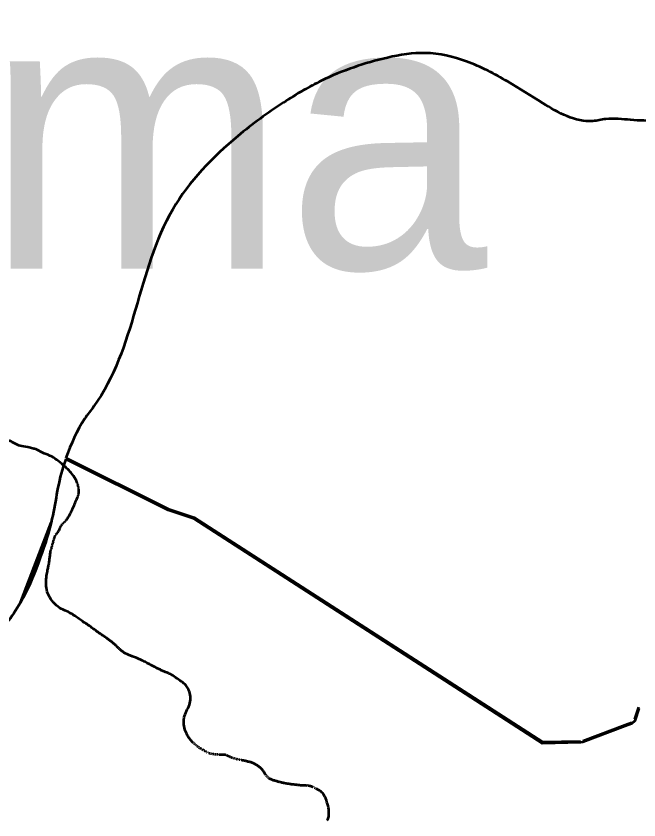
# Model space of a CAD drawing. Extents: x 553962 to 842807, y 8883888 to 9032388.
# Drawn here: x 809859 to 811012, y 9016710 to 9018197 of the extents above; entities that cross this region are included whole.
import ezdxf

# ---------------------------------------------------------------- set-up
doc = ezdxf.new("R2010")
doc.units = 0
doc.header["$LTSCALE"] = 200
for name, color, linetype, lineweight in [('24', 7, 'Continuous', 25), ('28', 7, 'Continuous', 53), ('29', 7, 'Continuous', 53), ('35', 7, 'Continuous', 13)]:
    doc.layers.add(name, color=color, linetype=linetype, lineweight=lineweight)
doc.layers.add('41', color=7, linetype='Continuous')

msp = doc.modelspace()

# ---------------------------------------------------------------- linework, layer by layer
at = {"layer": '24'}
for p, q in [((809971.6, 9017333.4), (809971.9, 9017332.6)), ((809972.2, 9017331.8), (809972.5, 9017331)), ((809972.8, 9017330.2), (809973, 9017329.3)), ((809973.3, 9017328.4), (809973.5, 9017327.5)), ((809973.7, 9017326.6), (809973.9, 9017325.6)), ((809974.1, 9017324.6), (809974.3, 9017323.7)), ((809974.4, 9017322.7), (809974.5, 9017321.8)), ((809974.6, 9017320.9), (809974.7, 9017320.1)), ((809974.7, 9017319.3), (809974.7, 9017318.5)), ((809973.5, 9017309), (809973.1, 9017308.1)), ((809974, 9017310.7), (809973.8, 9017309.9)), ((809974.3, 9017312.1), (809974.2, 9017311.4)), ((809974.5, 9017313.6), (809974.4, 9017312.9)), ((809974.7, 9017315), (809974.6, 9017314.3)), ((809974.8, 9017317.8), (809974.7, 9017317.1)), ((809974.7, 9017316.3), (809974.7, 9017315.6)), ((809946.3, 9017259), (809945.8, 9017258.5)), ((809947.2, 9017259.8), (809946.8, 9017259.4)), ((809948.1, 9017260.6), (809947.7, 9017260.2)), ((809948.9, 9017261.3), (809948.5, 9017260.9)), ((809949.8, 9017262.2), (809949.3, 9017261.7)), ((809950.8, 9017263.3), (809950.2, 9017262.7)), ((809951.9, 9017264.8), (809951.3, 9017264.1)), ((809940.6, 9017250.9), (809940.2, 9017250)), ((809941.3, 9017252.5), (809940.9, 9017251.7)), ((809941.9, 9017253.8), (809941.6, 9017253.2)), ((809942.6, 9017255), (809942.3, 9017254.4)), ((809943.4, 9017256.1), (809943, 9017255.5)), ((809944.3, 9017257.1), (809943.9, 9017256.6)), ((809945.3, 9017258.1), (809944.8, 9017257.6)), ((809928.8, 9017228.8), (809928.5, 9017228)), ((809929.2, 9017230.6), (809929, 9017229.7)), ((809929.8, 9017232.3), (809929.5, 9017231.5)), ((809930.5, 9017234.1), (809930.1, 9017233.2)), ((809931.3, 9017235.9), (809930.8, 9017235)), ((809932.2, 9017237.4), (809931.7, 9017236.7)), ((809933.3, 9017238.9), (809932.7, 9017238.2)), ((809934.5, 9017240.2), (809933.9, 9017239.5)), ((809935.7, 9017241.6), (809935.1, 9017240.9)), ((809924.7, 9017214.2), (809924.5, 9017213.4)), ((809925.1, 9017215.8), (809924.8, 9017215)), ((809925.5, 9017217.4), (809925.3, 9017216.6)), ((809926, 9017219), (809925.7, 9017218.2)), ((809926.5, 9017220.6), (809926.2, 9017219.8)), ((809927, 9017222.2), (809926.7, 9017221.4)), ((809927.5, 9017223.8), (809927.2, 9017223)), ((809927.9, 9017225.4), (809927.7, 9017224.6)), ((809928.3, 9017227.1), (809928.1, 9017226.3)), ((809923, 9017208.2), (809922.8, 9017207.2)), ((809923.5, 9017209.7), (809923.2, 9017209)), ((809923.9, 9017211.2), (809923.7, 9017210.4)), ((809924.3, 9017212.6), (809924.1, 9017211.9))]:
    msp.add_line(p, q, dxfattribs=at)
at = {"layer": '24', "lineweight": 53}
for p, q in [((809972.2, 9017331.8), (809971.9, 9017332.6)), ((809972.8, 9017330.2), (809972.5, 9017331)), ((809973.3, 9017328.4), (809973, 9017329.3)), ((809973.7, 9017326.6), (809973.5, 9017327.5)), ((809974.1, 9017324.6), (809973.9, 9017325.6)), ((809974.4, 9017322.7), (809974.3, 9017323.7)), ((809974.6, 9017320.9), (809974.5, 9017321.8)), ((809974.7, 9017319.3), (809974.7, 9017320.1)), ((809974.8, 9017317.8), (809974.7, 9017318.5)), ((809973.5, 9017309), (809973.8, 9017309.9)), ((809974, 9017310.7), (809974.2, 9017311.4)), ((809974.3, 9017312.1), (809974.4, 9017312.9)), ((809974.5, 9017313.6), (809974.6, 9017314.3)), ((809974.7, 9017316.3), (809974.7, 9017317.1)), ((809974.7, 9017315), (809974.7, 9017315.6)), ((809945.3, 9017258.1), (809945.8, 9017258.5)), ((809946.3, 9017259), (809946.8, 9017259.4)), ((809947.2, 9017259.8), (809947.7, 9017260.2)), ((809948.1, 9017260.6), (809948.5, 9017260.9)), ((809948.9, 9017261.3), (809949.3, 9017261.7)), ((809949.8, 9017262.2), (809950.2, 9017262.7)), ((809950.8, 9017263.3), (809951.3, 9017264.1)), ((809940.6, 9017250.9), (809940.9, 9017251.7)), ((809941.3, 9017252.5), (809941.6, 9017253.2)), ((809941.9, 9017253.8), (809942.3, 9017254.4)), ((809942.6, 9017255), (809943, 9017255.5)), ((809943.4, 9017256.1), (809943.9, 9017256.6)), ((809944.3, 9017257.1), (809944.8, 9017257.6)), ((809928.8, 9017228.8), (809929, 9017229.7)), ((809929.2, 9017230.6), (809929.5, 9017231.5)), ((809929.8, 9017232.3), (809930.1, 9017233.2)), ((809930.5, 9017234.1), (809930.8, 9017235)), ((809931.3, 9017235.9), (809931.7, 9017236.7)), ((809932.2, 9017237.4), (809932.7, 9017238.2)), ((809933.3, 9017238.9), (809933.9, 9017239.5)), ((809934.5, 9017240.2), (809935.1, 9017240.9)), ((809924.7, 9017214.2), (809924.8, 9017215)), ((809925.1, 9017215.8), (809925.3, 9017216.6)), ((809925.5, 9017217.4), (809925.7, 9017218.2)), ((809926, 9017219), (809926.2, 9017219.8)), ((809926.5, 9017220.6), (809926.7, 9017221.4)), ((809927, 9017222.2), (809927.2, 9017223)), ((809927.5, 9017223.8), (809927.7, 9017224.6)), ((809927.9, 9017225.4), (809928.1, 9017226.3)), ((809928.3, 9017227.1), (809928.5, 9017228)), ((809923, 9017208.2), (809923.2, 9017209)), ((809923.5, 9017209.7), (809923.7, 9017210.4)), ((809923.9, 9017211.2), (809924.1, 9017211.9)), ((809924.3, 9017212.6), (809924.5, 9017213.4)), ((810187.7, 9016851.4), (810187, 9016852)), ((810188.9, 9016850.4), (810188.3, 9016850.9)), ((810190, 9016849.4), (810189.4, 9016849.9)), ((810191, 9016848.5), (810190.5, 9016849)), ((810192.2, 9016847.5), (810191.6, 9016848)), ((810193.4, 9016846.4), (810192.8, 9016846.9)), ((810194.9, 9016845.3), (810194.1, 9016845.8)), ((810196.4, 9016844.1), (810195.6, 9016844.7)), ((810198, 9016843), (810197.2, 9016843.6)), ((810199.5, 9016842), (810198.8, 9016842.5)), ((810201, 9016841.1), (810200.3, 9016841.5)), ((810202.5, 9016840.2), (810201.8, 9016840.7)), ((810203.9, 9016839.4), (810203.2, 9016839.8)), ((810205.3, 9016838.7), (810204.6, 9016839)), ((810206.7, 9016837.9), (810206, 9016838.2)), ((810208, 9016837.1), (810207.3, 9016837.5)), ((810209.3, 9016836.3), (810208.7, 9016836.7)), ((810210.7, 9016835.5), (810210, 9016835.9)), ((810212, 9016834.7), (810211.3, 9016835.1)), ((810213.2, 9016834), (810212.6, 9016834.3)), ((810214.5, 9016833.4), (810213.9, 9016833.7)), ((810215.6, 9016832.8), (810215, 9016833.1)), ((810216.6, 9016832.5), (810216.1, 9016832.6)), ((810217.7, 9016832.2), (810217.1, 9016832.3)), ((810218.8, 9016831.9), (810218.2, 9016832)), ((810220.2, 9016831.7), (810219.5, 9016831.8)), ((810221.7, 9016831.4), (810220.9, 9016831.6)), ((810223.3, 9016831.2), (810222.5, 9016831.3)), ((810224.9, 9016831), (810224.1, 9016831.1)), ((810226.5, 9016830.8), (810225.7, 9016830.9)), ((810227.9, 9016830.7), (810227.2, 9016830.8)), ((810229.3, 9016830.6), (810228.6, 9016830.6)), ((810230.6, 9016830.5), (810230, 9016830.5)), ((810231.9, 9016830.4), (810231.3, 9016830.4)), ((810233.2, 9016830.3), (810232.5, 9016830.4)), ((810234.4, 9016830.3), (810233.8, 9016830.3)), ((810235.6, 9016830.3), (810235, 9016830.3)), ((810236.8, 9016830.3), (810236.2, 9016830.3)), ((810237.9, 9016830.3), (810237.3, 9016830.3)), ((810239, 9016830.3), (810238.5, 9016830.3)), ((810240.1, 9016830.3), (810239.5, 9016830.3)), ((810241.1, 9016830.3), (810240.6, 9016830.3)), ((810242.5, 9016830.2), (810242, 9016830.2)), ((810244, 9016830.1), (810243.5, 9016830.2)), ((810245, 9016829.9), (810244.5, 9016830)), ((810246.2, 9016829.7), (810245.6, 9016829.8)), ((810247.4, 9016829.3), (810246.8, 9016829.5)), ((810248.6, 9016828.9), (810248, 9016829.1)), ((810249.9, 9016828.4), (810249.2, 9016828.6)), ((810251.2, 9016827.8), (810250.5, 9016828.1)), ((810252.5, 9016827.1), (810251.9, 9016827.5)), ((810253.9, 9016826.5), (810253.2, 9016826.8)), ((810255.4, 9016825.8), (810254.6, 9016826.1)), ((810256.9, 9016825.1), (810256.1, 9016825.5)), ((810258.4, 9016824.5), (810257.6, 9016824.8)), ((810260, 9016823.8), (810259.2, 9016824.2)), ((810261.7, 9016823.3), (810260.9, 9016823.6)), ((810263.4, 9016822.8), (810262.5, 9016823)), ((810265.1, 9016822.3), (810264.2, 9016822.5)), ((810266.7, 9016821.9), (810265.9, 9016822.1)), ((810268.2, 9016821.6), (810267.5, 9016821.7)), ((810269.6, 9016821.2), (810268.9, 9016821.4)), ((810271, 9016821), (810270.3, 9016821.1)), ((810272.6, 9016820.7), (810271.8, 9016820.8)), ((810274.3, 9016820.3), (810273.4, 9016820.5)), ((810276.3, 9016819.9), (810275.2, 9016820.1)), ((810322.2, 9016791), (810321.6, 9016791.7)), ((810323.3, 9016789.7), (810322.7, 9016790.3)), ((810324.5, 9016788.6), (810323.9, 9016789.1)), ((810325.9, 9016787.4), (810325.2, 9016788)), ((810383.7, 9016773.6), (810382.8, 9016773.7)), ((810385.5, 9016773.5), (810384.6, 9016773.5)), ((810387, 9016773.4), (810386.2, 9016773.4)), ((810388.4, 9016773.3), (810387.7, 9016773.3)), ((810389.6, 9016773.3), (810389, 9016773.3)), ((810390.8, 9016773.3), (810390.2, 9016773.3)), ((810392, 9016773.3), (810391.4, 9016773.3)), ((810393.2, 9016773.2), (810392.6, 9016773.2)), ((810394.5, 9016773.2), (810393.8, 9016773.2)), ((810396.1, 9016773.1), (810395.3, 9016773.1)), ((810397.9, 9016772.9), (810397, 9016773)), ((810409.5, 9016769.6), (810408.7, 9016770)), ((810411.3, 9016768.8), (810410.4, 9016769.2)), ((810413, 9016768), (810412.1, 9016768.4))]:
    msp.add_line(p, q, dxfattribs=at)
at = {"layer": '24'}
msp.add_lwpolyline([(809964.8, 9017346.8), (809965.5, 9017345.7), (809966.2, 9017344.6), (809966.9, 9017343.3), (809967.6, 9017342.1), (809968.2, 9017340.8), (809968.8, 9017339.6), (809969.4, 9017338.4), (809969.9, 9017337.2)], dxfattribs=at)
at = {"layer": '24', "lineweight": 53}
for points in [[(809971.6, 9017333.4), (809971.2, 9017334.3), (809970.8, 9017335.2), (809970.4, 9017336.2), (809969.9, 9017337.2)], [(809951.9, 9017264.8), (809952.6, 9017265.7), (809953.2, 9017266.6), (809953.9, 9017267.6), (809954.5, 9017268.5), (809955.2, 9017269.5), (809955.8, 9017270.5), (809956.4, 9017271.5), (809957, 9017272.5), (809957.6, 9017273.5), (809958.2, 9017274.6), (809958.9, 9017275.9), (809959.6, 9017277.3), (809960.4, 9017278.9), (809961.2, 9017280.8), (809962.2, 9017282.9), (809963.2, 9017285.2), (809964.3, 9017287.7), (809965.4, 9017290.3), (809966.5, 9017292.8), (809967.6, 9017295.3), (809968.6, 9017297.7), (809969.5, 9017299.8), (809970.3, 9017301.7), (809971.1, 9017303.3), (809971.7, 9017304.8), (809972.2, 9017306.1), (809972.7, 9017307.2), (809973.1, 9017308.1)], [(809935.7, 9017241.6), (809936.3, 9017242.4), (809936.8, 9017243.2), (809937.4, 9017244.1), (809937.9, 9017245), (809938.4, 9017246), (809938.9, 9017247), (809939.3, 9017248), (809939.8, 9017249), (809940.2, 9017250)], [(809914.2, 9017152.2), (809914.4, 9017155.3), (809914.7, 9017158.3), (809915.1, 9017161.2), (809915.5, 9017164), (809916, 9017166.6), (809916.5, 9017169.1), (809916.9, 9017171.4), (809917.4, 9017173.5), (809917.8, 9017175.5), (809918.2, 9017177.3), (809918.6, 9017178.9), (809918.9, 9017180.3), (809919.2, 9017181.7), (809919.4, 9017183), (809919.6, 9017184.3), (809919.8, 9017185.7), (809920.1, 9017187.2), (809920.3, 9017188.8), (809920.5, 9017190.5), (809920.7, 9017192.4), (809920.9, 9017194.3), (809921.2, 9017196.3), (809921.4, 9017198.3), (809921.6, 9017200.2), (809921.9, 9017202), (809922.1, 9017203.6), (809922.3, 9017205), (809922.6, 9017206.2), (809922.8, 9017207.2)], [(809994.4, 9017068.4), (809992.1, 9017070), (809989.9, 9017071.5), (809987.8, 9017072.9), (809985.7, 9017074.3), (809983.7, 9017075.7), (809981.7, 9017077.1), (809979.7, 9017078.4), (809977.7, 9017079.8), (809975.7, 9017081.2), (809973.7, 9017082.6), (809971.7, 9017084.1), (809969.6, 9017085.6), (809967.4, 9017087.1), (809965.1, 9017088.5), (809962.8, 9017090), (809960.2, 9017091.5), (809957.5, 9017092.9), (809954.7, 9017094.3), (809951.7, 9017095.7), (809948.6, 9017097.2), (809945.4, 9017098.7), (809942.3, 9017100.4), (809939.1, 9017102.2), (809936, 9017104.2), (809933.1, 9017106.5), (809930.2, 9017109.1), (809927.6, 9017111.9), (809925.1, 9017114.9), (809922.8, 9017118.1), (809920.8, 9017121.4), (809919, 9017124.9), (809917.5, 9017128.4), (809916.3, 9017131.9), (809915.3, 9017135.4), (809914.7, 9017138.9), (809914.3, 9017142.3), (809914.1, 9017145.7), (809914, 9017149), (809914.2, 9017152.2)], [(810050.8, 9017025.1), (810049.8, 9017026.1), (810048.9, 9017027), (810047.9, 9017027.9), (810047, 9017028.9), (810046, 9017029.8), (810045, 9017030.8), (810044, 9017031.8), (810043.1, 9017032.7), (810042.1, 9017033.6), (810041, 9017034.5), (810040, 9017035.4), (810039, 9017036.3), (810037.9, 9017037.1), (810036.9, 9017038), (810035.8, 9017038.8), (810034.8, 9017039.6), (810033.7, 9017040.4), (810032.7, 9017041.2), (810031.6, 9017042.1), (810030.5, 9017042.9), (810029.3, 9017043.8), (810028, 9017044.7), (810026.7, 9017045.6), (810025.3, 9017046.6), (810023.8, 9017047.6), (810022.1, 9017048.7), (810020.4, 9017049.9), (810018.6, 9017051.1), (810016.7, 9017052.4), (810014.7, 9017053.8), (810012.7, 9017055.2), (810010.5, 9017056.8), (810008.3, 9017058.3), (810006, 9017060), (810003.7, 9017061.7), (810001.3, 9017063.4), (809999, 9017065.1), (809996.7, 9017066.8), (809994.4, 9017068.4)], [(810109.7, 9016995.4), (810108.4, 9016996.1), (810107.1, 9016996.8), (810105.8, 9016997.5), (810104.3, 9016998.2), (810102.8, 9016999), (810101.2, 9016999.9), (810099.4, 9017000.8), (810097.4, 9017001.8), (810095.3, 9017002.9), (810093.1, 9017004), (810090.8, 9017005.1), (810088.5, 9017006.2), (810086.2, 9017007.3), (810084, 9017008.3), (810081.8, 9017009.3), (810079.7, 9017010.1), (810077.8, 9017010.9), (810076, 9017011.6), (810074.3, 9017012.2), (810072.6, 9017012.8), (810071.1, 9017013.4), (810069.6, 9017013.9), (810068.2, 9017014.4), (810066.9, 9017015), (810065.6, 9017015.5), (810064.4, 9017016), (810063.2, 9017016.5), (810062.1, 9017017.1), (810061, 9017017.7), (810059.9, 9017018.3), (810058.8, 9017018.9), (810057.8, 9017019.6), (810056.8, 9017020.3), (810055.7, 9017021), (810054.7, 9017021.8), (810053.7, 9017022.6), (810052.7, 9017023.4), (810051.8, 9017024.2), (810050.8, 9017025.1)], [(810176.8, 9016953.6), (810175.6, 9016955.4), (810174.2, 9016957.2), (810172.7, 9016958.9), (810171, 9016960.5), (810169.1, 9016962.2), (810167, 9016963.9), (810164.6, 9016965.7), (810162, 9016967.6), (810159.3, 9016969.5), (810156.6, 9016971.4), (810153.9, 9016973.2), (810151.2, 9016975), (810148.7, 9016976.5), (810146.4, 9016977.9), (810144.3, 9016979.1), (810142.5, 9016980), (810140.8, 9016980.8), (810139.3, 9016981.5), (810137.9, 9016982.1), (810136.6, 9016982.6), (810135.3, 9016983.1), (810133.9, 9016983.7), (810132.6, 9016984.2), (810131.1, 9016984.8), (810129.6, 9016985.5), (810128.1, 9016986.1), (810126.6, 9016986.8), (810125.1, 9016987.6), (810123.5, 9016988.3), (810122, 9016989), (810120.5, 9016989.8), (810119.1, 9016990.5), (810117.7, 9016991.2), (810116.2, 9016992), (810114.9, 9016992.7), (810113.5, 9016993.4), (810112.2, 9016994.1), (810110.9, 9016994.8), (810109.7, 9016995.4)], [(810186.2, 9016852.6), (810185.4, 9016853.4), (810184.5, 9016854.2), (810183.6, 9016855.3), (810182.5, 9016856.5), (810181.3, 9016858), (810180, 9016859.7), (810178.6, 9016861.6), (810177.2, 9016863.7), (810175.8, 9016866), (810174.5, 9016868.6), (810173.2, 9016871.2), (810172, 9016874), (810171, 9016876.9), (810170.2, 9016879.9), (810169.5, 9016883), (810169.1, 9016886.1), (810169, 9016889.3), (810169, 9016892.5), (810169.3, 9016895.6), (810169.8, 9016898.8), (810170.6, 9016901.9), (810171.6, 9016904.9), (810172.9, 9016907.9), (810174.2, 9016910.8), (810175.6, 9016913.7), (810177, 9016916.6), (810178.3, 9016919.6), (810179.4, 9016922.6), (810180.3, 9016925.6), (810180.9, 9016928.7), (810181.2, 9016931.9), (810181.3, 9016935), (810181.2, 9016938.1), (810180.8, 9016941.2), (810180.2, 9016944), (810179.6, 9016946.8), (810178.7, 9016949.2), (810177.8, 9016951.5), (810176.8, 9016953.6)], [(810321, 9016792.5), (810320.4, 9016793.3), (810319.7, 9016794.3), (810319.1, 9016795.4), (810318.3, 9016796.6), (810317.6, 9016797.8), (810316.7, 9016799.1), (810315.9, 9016800.5), (810314.9, 9016801.8), (810313.9, 9016803), (810312.8, 9016804.2), (810311.7, 9016805.4), (810310.5, 9016806.4), (810309.3, 9016807.4), (810308, 9016808.3), (810306.8, 9016809.2), (810305.6, 9016810), (810304.3, 9016810.8), (810303.2, 9016811.5), (810302.1, 9016812.1), (810301, 9016812.7), (810300, 9016813.3), (810298.9, 9016813.9), (810297.8, 9016814.4), (810296.7, 9016814.9), (810295.6, 9016815.3), (810294.3, 9016815.8), (810292.9, 9016816.2), (810291.5, 9016816.6), (810290, 9016817), (810288.5, 9016817.3), (810286.9, 9016817.7), (810285.4, 9016818), (810283.9, 9016818.3), (810282.4, 9016818.6), (810281.1, 9016818.9), (810279.8, 9016819.2), (810278.5, 9016819.4), (810277.3, 9016819.7), (810276.3, 9016819.9)], [(810328.3, 9016785.8), (810327.4, 9016786.3), (810326.6, 9016786.9)], [(810381.8, 9016773.8), (810380.8, 9016773.9), (810379.6, 9016774.1), (810378.5, 9016774.2), (810377.2, 9016774.4), (810375.9, 9016774.5), (810374.5, 9016774.7), (810373.1, 9016774.8), (810371.6, 9016775), (810370.1, 9016775.2), (810368.5, 9016775.4), (810367, 9016775.6), (810365.3, 9016775.9), (810363.7, 9016776.1), (810362.1, 9016776.4), (810360.5, 9016776.6), (810358.9, 9016776.9), (810357.3, 9016777.2), (810355.8, 9016777.5), (810354.3, 9016777.8), (810352.9, 9016778.1), (810351.5, 9016778.3), (810350.2, 9016778.6), (810349, 9016778.9), (810347.7, 9016779.2), (810346.5, 9016779.6), (810345.2, 9016779.9), (810343.9, 9016780.2), (810342.6, 9016780.6), (810341.2, 9016781), (810339.8, 9016781.4), (810338.3, 9016781.8), (810336.9, 9016782.2), (810335.4, 9016782.7), (810334, 9016783.2), (810332.7, 9016783.7), (810331.5, 9016784.2), (810330.3, 9016784.7), (810329.3, 9016785.2), (810328.3, 9016785.8)], [(810407.8, 9016770.4), (810406.8, 9016770.8), (810405.9, 9016771.2), (810404.9, 9016771.5), (810403.9, 9016771.8), (810402.9, 9016772.1), (810401.9, 9016772.3), (810400.9, 9016772.5), (810399.8, 9016772.7), (810398.8, 9016772.8)], [(810434.8, 9016708.5), (810435.6, 9016710.2), (810436.2, 9016712), (810436.8, 9016713.9), (810437.3, 9016715.8), (810437.6, 9016717.9), (810437.8, 9016720.2), (810437.9, 9016722.7), (810437.7, 9016725.6), (810437.4, 9016728.7), (810436.8, 9016732.1), (810436.1, 9016735.6), (810435.2, 9016739.2), (810434.2, 9016742.7), (810433.1, 9016746.2), (810431.8, 9016749.4), (810430.5, 9016752.3), (810429.1, 9016754.8), (810427.7, 9016757), (810426.2, 9016758.9), (810424.7, 9016760.5), (810423.2, 9016761.9), (810421.8, 9016763), (810420.4, 9016764), (810419.1, 9016764.8), (810417.9, 9016765.5), (810416.8, 9016766.1), (810415.8, 9016766.7), (810414.8, 9016767.2), (810413.9, 9016767.6)]]:
    msp.add_lwpolyline(points, dxfattribs=at)
msp.add_spline([(809970.2, 9017336.7), (809962.6, 9017349.4), (809946, 9017365.9), (809921.2, 9017383.5), (809907.1, 9017389.2), (809895.8, 9017395.3), (809889.8, 9017396.8), (809880.2, 9017399), (809865.9, 9017401.8), (809847, 9017411), (809829.6, 9017419.9), (809810.7, 9017426.6), (809786.1, 9017433.6), (809774.2, 9017435.7), (809752, 9017446.6), (809743.8, 9017450.7), (809734.9, 9017455.9), (809729.7, 9017460.7), (809722.3, 9017469), (809717.1, 9017475.1), (809707.5, 9017486.1), (809702.9, 9017489.8), (809693.4, 9017497.9), (809683.2, 9017504), (809667.1, 9017514.2), (809650.8, 9017521.3), (809639.7, 9017523.5), (809616.9, 9017525.3), (809599.3, 9017527), (809586.7, 9017528.3), (809580.4, 9017530.9), (809573.5, 9017536.1), (809563.5, 9017548.3), (809557.9, 9017556.3), (809555.6, 9017565.6), (809555.9, 9017578.9), (809555.3, 9017593.7), (809549.8, 9017605.9), (809545.1, 9017614.3), (809544.6, 9017625.1), (809548.3, 9017634.3), (809555.3, 9017644.2), (809562, 9017652.9), (809582.9, 9017682.2), (809601.4, 9017710.4), (809611.3, 9017726), (809629.3, 9017765), (809654.8, 9017823.9), (809667, 9017866.3), (809676.3, 9017926.4), (809677.7, 9017946.1), (809665.6, 9017966.4), (809650.5, 9017976), (809623.2, 9017979.8), (809598, 9017982.4)], degree=3, dxfattribs=at)
at = {"layer": '28'}
msp.add_line((809866.7, 9017111.7), (809923.6, 9017260.2), dxfattribs=at)
for points in [[(810833.4, 9016851.1), (810188.1, 9017266.7), (810140.1, 9017282.8), (809950.7, 9017377), (809950.7, 9017377)], [(811011.7, 9016915.7), (811004, 9016893.2), (810998, 9016887.1), (810986.3, 9016882.8), (810907.7, 9016853.6), (810903.8, 9016852.8), (810833.4, 9016851.1)]]:
    msp.add_lwpolyline(points, dxfattribs=at)
for points in [[(809950.7, 9017377), (809945.9, 9017363.2), (809923.6, 9017260.2), (809866.7, 9017111.7)], [(809923.6, 9017260.2), (809866.7, 9017111.7), (809810.3, 9017039.4), (809745.1, 9016993.9), (809629, 9016965.2), (809592, 9016948.8), (809562, 9016940)]]:
    msp.add_spline(points, degree=3, dxfattribs=at)
at = {"layer": '29'}
for p, q in [((809950.7, 9017379.6), (809950.7, 9017379.6)), ((811004, 9016895.8), (811011.7, 9016918.4))]:
    msp.add_line(p, q, dxfattribs=at)
for points in [[(809950.7, 9017379.6), (810140.1, 9017285.4), (810188.1, 9017269.4), (810833.4, 9016853.8), (810903.8, 9016855.4)], [(810907.7, 9016856.2), (810986.3, 9016885.4), (810998, 9016889.7)]]:
    msp.add_lwpolyline(points, dxfattribs=at)
msp.add_spline([(811201.4, 9018004.1), (811093.1, 9018003.3), (810996.4, 9018004.9), (810950.5, 9018006.4), (810926.3, 9018002.7), (810833.5, 9018036.1), (810768.8, 9018075.8), (810692.6, 9018113), (810616.3, 9018128.6), (810546.2, 9018120), (810423.7, 9018077.2), (810390.5, 9018059.6), (810353.4, 9018036.8), (810269, 9017974.9), (810148.5, 9017839.3), (810002.5, 9017474.9), (809985.8, 9017452.1), (809950.7, 9017379.6)], degree=3, dxfattribs=at)
at = {"layer": '35'}
msp.add_line((809923.6, 9017260.2), (809866.7, 9017111.7), dxfattribs=at)
msp.add_lwpolyline([(809949.4, 9017373.5), (809950.7, 9017377), (809950.7, 9017377), (809954.2, 9017375.2), (809957.2, 9017376.4), (809950.7, 9017379.6), (809950.7, 9017379.6)], dxfattribs=at)
for points in [[(809950.7, 9017379.6), (809985.8, 9017452.1), (810002.5, 9017474.9), (810148.5, 9017839.3), (810269, 9017974.9), (810353.4, 9018036.8), (810390.5, 9018059.6), (810423.7, 9018077.2), (810546.2, 9018120), (810616.3, 9018128.6), (810692.6, 9018113), (810768.8, 9018075.8), (810833.5, 9018036.1), (810926.3, 9018002.7), (810950.5, 9018006.4), (810996.4, 9018004.9), (811093.1, 9018003.3), (811201.4, 9018004.1)], [(809866.7, 9017111.7), (809923.6, 9017260.2), (809945.9, 9017363.2), (809949.4, 9017373.5)], [(809562.7, 9016940.2), (809592, 9016948.8), (809629, 9016965.2), (809745.1, 9016993.9), (809810.3, 9017039.4), (809866.7, 9017111.7), (809923.6, 9017260.2)]]:
    msp.add_spline(points, degree=3, dxfattribs=at)

# ---------------------------------------------------------------- texts
at = {"layer": '41'}
msp.add_text('Ipanema', height=500, dxfattribs=at).set_placement((808129.3, 9017729.3))

doc.saveas('drawing.dxf')
